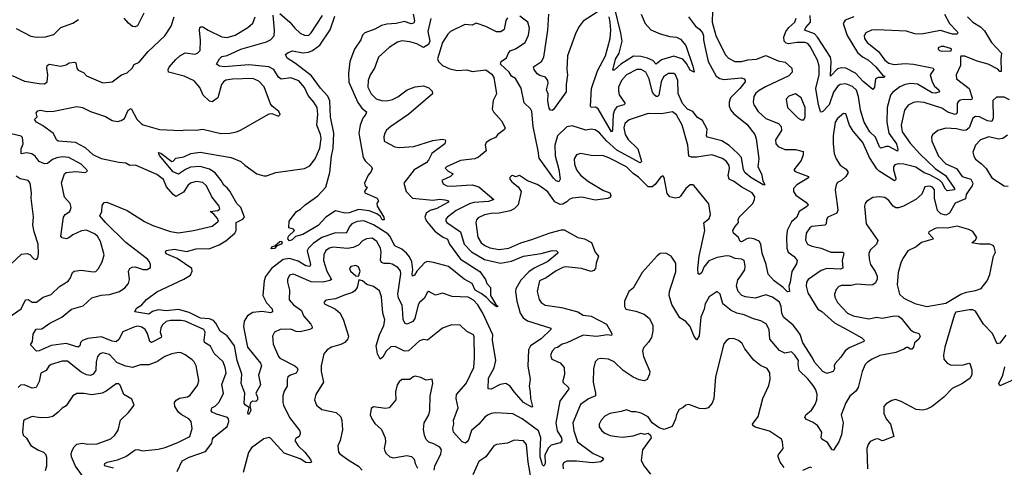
# Model space of a CAD drawing. Extents: x 1954683 to 2060285, y 904798 to 1016299.
# Tile 318 of 472: x 1986162 to 1993437, y 987267 to 990573. Entities that reach past the tile are written whole.
import ezdxf

# ---------------------------------------------------------------- set-up
doc = ezdxf.new("R2010")
doc.units = 0

msp = doc.modelspace()

# ---------------------------------------------------------------- linework, layer by layer
at = {"layer": '0CON10XD'}
for points in [[(1987078.7, 990621.3), (1987031.5, 990528.5), (1987015, 990521.1), (1986995, 990522.5), (1986965, 990546.4), (1986934.1, 990584.1)], [(1988085, 990618.8), (1988158.5, 990555), (1988195, 990510), (1988235, 990474.5), (1988265, 990457.5), (1988295, 990455.6), (1988316.2, 990475), (1988399.4, 990605)], [(1991281.1, 990638.9), (1991278.8, 990555), (1991305.2, 990455.2), (1991374.6, 990315), (1991398.7, 990288.7), (1991445, 990265.3), (1991494, 990264), (1991542.8, 990277.2), (1991605, 990281.2), (1991675, 990308.7), (1991765, 990268.9), (1991818.6, 990258.6), (1991867.9, 990215), (1991870.4, 990185), (1991845, 990157.5), (1991672.8, 990077.2), (1991625, 990050.7), (1991600.4, 990029.6), (1991586.2, 990005), (1991582.1, 989965), (1991587.3, 989945), (1991618.2, 989895), (1991675, 989843.1), (1991767.4, 989807.4), (1991789.1, 989785), (1991790, 989755), (1991746.2, 989685), (1991749.1, 989655), (1991766.9, 989636.9), (1991815, 989613.6), (1991895, 989614.6), (1991949.7, 989599.7), (1991950.5, 989575), (1991937.1, 989532.9), (1991882, 989465), (1991892, 989452), (1991990, 989415), (1991990, 989405), (1991905, 989352.9), (1991879.5, 989325), (1991879.1, 989305), (1991896.3, 989276.3), (1991970, 989225), (1991987.5, 989205), (1991983.8, 989195), (1991921.9, 989155), (1991904.2, 989115), (1991865, 989080), (1991832.5, 989015), (1991826.5, 988965), (1991830.4, 988885), (1991840.6, 988855), (1991883.5, 988823.5), (1991906.8, 988793.2), (1991900.8, 988769.2), (1991867.4, 988712.6), (1991855.3, 988635), (1991844.5, 988605), (1991849.2, 988565), (1991835, 988562.5), (1991803.8, 988593.8), (1991736.2, 988645), (1991692.1, 988692.1), (1991678.4, 988765), (1991649, 988849), (1991638.5, 988915), (1991626.9, 988936.9), (1991585.4, 988955.4), (1991555, 988959.2), (1991534.8, 988955.2), (1991495, 988931.7), (1991485, 988934.1), (1991473.7, 988963.7), (1991435.7, 988995), (1991431.2, 989015), (1991447.3, 989045), (1991474, 989075), (1991471.4, 989095), (1991477.3, 989115), (1991577.9, 989215), (1991591.8, 989245), (1991593.1, 989265), (1991575.2, 989295.2), (1991496.7, 989336.7), (1991435, 989381.4), (1991403.3, 989395), (1991397.7, 989422.3), (1991407.5, 989475), (1991404.5, 989495), (1991384.5, 989525), (1991355, 989548.5), (1991275.5, 989574.5), (1991165, 989557.3), (1991125, 989556.9), (1991106.2, 989565), (1991097.5, 989645), (1991056.9, 989795), (1991015, 989870.6), (1990985, 989892.1), (1990905, 989878.1), (1990805, 989880.4), (1990665, 989832.7), (1990633.3, 989805), (1990625.9, 989774.1), (1990635.8, 989725), (1990658.2, 989688.2), (1990728.1, 989618.1), (1990754.6, 989535), (1990755.4, 989524.6), (1990746.2, 989515), (1990575, 989608.8), (1990498, 989678), (1990445, 989738.4), (1990415, 989758.5), (1990385, 989764.6), (1990345, 989757.9), (1990245, 989788.9), (1990205, 989781.1), (1990136.1, 989715), (1990116.2, 989645), (1990118.1, 989568.1), (1990144.5, 989465.5), (1990154.2, 989395), (1990145.8, 989374.2), (1990125, 989382.2), (1990105, 989401.9), (1989999.4, 989549.4), (1989993.7, 989605), (1989954.7, 989785), (1989946.2, 989895), (1989935, 989915.7), (1989889.3, 989959.3), (1989866.4, 990066.4), (1989825, 990138), (1989796, 990156), (1989778, 990185), (1989713.8, 990245), (1989720, 990265), (1989759.5, 990290.5), (1989773.1, 990326.9), (1989786.3, 990343.7), (1989825, 990358.6), (1989896.3, 990403.7), (1989921.4, 990458.6), (1989929.3, 990509.3), (1989916, 990555), (1989858.3, 990598.3)], [(1990436.3, 990633.7), (1990325, 990561.3), (1990295, 990523.2), (1990270, 990475), (1990208.4, 990305), (1990204.4, 990205), (1990209.4, 990165), (1990199.3, 990095), (1990198.8, 990041.2), (1990105, 989908.8), (1990095, 989901.2), (1990085, 989903.8), (1990075, 989920), (1990065, 989970), (1990066.6, 990025), (1990055.5, 990055.5), (1990066.1, 990105), (1990064.5, 990125), (1990047.8, 990147.8), (1990005, 990160.8), (1989985, 990173.5), (1989963.8, 990205), (1989958.5, 990225), (1990017.3, 990265), (1990035.3, 990295), (1990064.7, 990495), (1990071.2, 990615)], [(1990752.7, 990615), (1990784.5, 990545), (1990825, 990497.8), (1990895, 990469.5), (1990965, 990448.5), (1991015, 990444.5), (1991045, 990429.4), (1991082.9, 990382.9), (1991135, 990230), (1991145, 990184.2), (1991115, 990200), (1991088.4, 990248.4), (1991062, 990282), (1990995, 990304.8), (1990905, 990275.8), (1990865, 990245.5), (1990841, 990271), (1990799.9, 990289.9), (1990751.3, 990301.3), (1990696.8, 990303.2), (1990604.4, 990245.6), (1990555, 990201.1), (1990545, 990200), (1990565, 990281.9), (1990591.9, 990325), (1990612.3, 990415), (1990604.2, 990474.2), (1990556.7, 990666.7)], [(1986105, 990160.8), (1986198.1, 990118.1), (1986305, 990102.2), (1986345, 990100), (1986364, 990115), (1986368.6, 990165), (1986361.9, 990215), (1986365.8, 990235), (1986380, 990245), (1986465, 990228.5), (1986505, 990239.5), (1986526.6, 990253.4), (1986568.9, 990258.9), (1986576.2, 990255), (1986583.1, 990215), (1986595, 990199.5), (1986633.6, 990183.6), (1986655, 990158.8), (1986776.4, 990106.4), (1986845, 990113.8), (1986914.3, 990165.7), (1986955, 990180), (1986994, 990215), (1987008, 990242), (1987045, 990260), (1987111.4, 990338.6), (1987235, 990453.8), (1987280, 990525), (1987303.3, 990595)], [(1986135, 990508.8), (1986245, 990451.4), (1986285, 990443.1), (1986353.2, 990446.8), (1986415, 990464.4), (1986465, 990514.3), (1986555, 990546.7), (1986596.2, 990575)], [(1987324.3, 987235), (1987362.9, 987315), (1987415, 987340.8), (1987535, 987382.1), (1987582.5, 987445), (1987586.5, 987475), (1987595, 987486.9), (1987695, 987568.8), (1987707.1, 987605), (1987705.7, 987625), (1987698, 987635), (1987615, 987658), (1987583.8, 987673.8), (1987575.5, 987685), (1987581.4, 987705), (1987605, 987717.3), (1987635, 987746.9), (1987668.2, 987815), (1987655, 987877.5), (1987686.2, 987965), (1987681.1, 988005), (1987665, 988046), (1987597.8, 988107.8), (1987570.4, 988160.4), (1987528.3, 988188.3), (1987523.9, 988205), (1987533.1, 988265), (1987522.5, 988285), (1987385, 988346.2), (1987355, 988351.6), (1987275, 988350.6), (1987245, 988343.6), (1987215, 988316.7), (1987205, 988294.2), (1987199.4, 988265), (1987210.5, 988235), (1987205.9, 988225), (1987135, 988187.5), (1987122.2, 988195), (1987106.5, 988255), (1987090, 988285), (1987065, 988302.7), (1987035, 988308.1), (1987005, 988301.2), (1986923.5, 988266.5), (1986895, 988210.8), (1986875, 988193.1), (1986845, 988198.5), (1986765, 988230.5), (1986665, 988217.5), (1986626.4, 988203.6), (1986611.9, 988188.1), (1986605, 988164.2), (1986595, 988152.9), (1986505, 988180.5), (1986395, 988167.3), (1986305, 988126.5), (1986285, 988125.3), (1986240.5, 988170.5), (1986257.5, 988195), (1986260.2, 988249.8), (1986283.3, 988286.7), (1986325, 988288.6), (1986385, 988331.9), (1986472.5, 988375), (1986545, 988435.6), (1986630.5, 988459.5), (1986695, 988519.2), (1986762.9, 988537.1), (1986825, 988543.1), (1986898.6, 988565), (1986937.7, 988592.3), (1986966.4, 988625), (1986973.6, 988655), (1986965.7, 988715), (1986975.5, 988734.5), (1986993.3, 988745), (1987015, 988747.8), (1987075, 988728.1), (1987102.7, 988727.3), (1987127.3, 988742.7), (1987127.5, 988765), (1987121.1, 988785), (1987105.5, 988805), (1986945, 988927.8), (1986795.3, 989075), (1986752.9, 989125), (1986767.9, 989155), (1986770, 989200), (1986785, 989222.9), (1986805, 989224.4), (1986955, 989164.6), (1987085, 989082.3), (1987145, 989053.9), (1987275, 989007.5), (1987335, 988998.8), (1987445, 989015.6), (1987585, 989047.5), (1987630.6, 989085), (1987622.2, 989105), (1987596.1, 989136.1), (1987570, 989155), (1987625.6, 989164.4), (1987640.6, 989175), (1987635.6, 989195), (1987580.5, 989265), (1987540.9, 989345), (1987515, 989370), (1987465, 989378.2), (1987425, 989366.2), (1987402.9, 989347.1), (1987371.3, 989298.7), (1987315, 989267.9), (1987295, 989281.2), (1987247.6, 989337.6), (1987225, 989391.5), (1987175, 989430), (1987017.4, 989497.4), (1986975, 989497.1), (1986945, 989513.4), (1986895, 989517.2), (1986765, 989544.3), (1986704.4, 989575), (1986646.8, 989626.8), (1986575, 989666.7), (1986445, 989675.7), (1986432.5, 989685), (1986411.8, 989731.8), (1986329.2, 989790.8), (1986285, 989816.7), (1986271.1, 989835), (1986290, 989855), (1986283.3, 989885), (1986295, 989900), (1986315, 989903.8), (1986365, 989895.7), (1986415, 989897.5), (1986585, 989931.4), (1986625, 989924.3), (1986685, 989894.4), (1986795, 989858.2), (1986845, 989827.3), (1986885, 989821.2), (1986911.7, 989828.3), (1986936.1, 989843.9), (1986964.4, 989905), (1986985, 989918.1), (1987027.2, 989837.2), (1987059.4, 989805), (1987075.3, 989795.3), (1987195, 989762.2), (1987355, 989754.4), (1987385, 989760), (1987465, 989757.8), (1987515.5, 989765.5), (1987647.6, 989732.4), (1987714.5, 989735.5), (1987762.5, 989745), (1987793.7, 989756.3), (1988005, 989877.5), (1988025, 989880), (1988075, 989860), (1988087, 989873), (1988077.5, 989895), (1988027.5, 989935), (1988015, 989952.5), (1987968.1, 990078.1), (1987929.5, 990119.5), (1987885, 990137.5), (1987735, 990134.1), (1987685, 990125.3), (1987666.5, 990115), (1987652, 990095), (1987625.4, 989994.6), (1987585, 989967.1), (1987565, 989970), (1987517.8, 990015), (1987492.6, 990072.6), (1987451.9, 990121.9), (1987376.1, 990156.1), (1987261.8, 990185), (1987259.3, 990205), (1987266.9, 990223.1), (1987315, 990280), (1987345, 990306.9), (1987385, 990328.5), (1987455, 990319.2), (1987475, 990325.6), (1987494.4, 990345), (1987498.7, 990418.7), (1987489.4, 990495), (1987493.1, 990515), (1987499.6, 990520.4), (1987515, 990521.2), (1987554.8, 990494.8), (1987655, 990447.3), (1987695, 990440.4), (1987755, 990459.5), (1987848, 990515), (1987885, 990548), (1987901.5, 990595)], [(1989199.2, 990580.8), (1989178.6, 990485), (1989191.3, 990415), (1989181.2, 990388.8), (1989145, 990368.4), (1989095, 990394.7), (1989045, 990409.6), (1988985, 990417.5), (1988953.4, 990406.6), (1988892.6, 990367.4), (1988813.3, 990295), (1988784.4, 990215), (1988751.5, 990165), (1988737.1, 990125), (1988734.7, 990075), (1988758.9, 990025), (1988795, 989988), (1988835.7, 989975.7), (1988875, 989973.8), (1988916.6, 989983.4), (1988956.8, 990003.2), (1989025, 990054.5), (1989085, 990077.3), (1989145, 990084.5), (1989185, 990069.2), (1989210, 990045), (1989211.2, 990025), (1989037.1, 989875), (1988904.3, 989785), (1988873.3, 989756.7), (1988858.6, 989735), (1988851.3, 989708.7), (1988854.4, 989675), (1988933.4, 989633.4), (1988965, 989628.9), (1989075, 989636.8), (1989215, 989681.4), (1989285, 989690.4), (1989304.4, 989684.4), (1989309.2, 989675), (1989302.9, 989655), (1989207.3, 989585), (1989182.4, 989535), (1989165, 989515.3), (1989075.6, 989465), (1989001.1, 989365), (1989016.5, 989305), (1989064.2, 989254.2), (1989215, 989240.4), (1989265, 989246.5), (1989302.7, 989242.7), (1989330, 989235), (1989330, 989225), (1989294, 989206), (1989245, 989178.8), (1989195, 989163.6), (1989166.2, 989145), (1989156, 989115), (1989167.2, 989085), (1989229.7, 989009.7), (1989285, 988968.9), (1989322, 988952), (1989336.9, 988915), (1989418.9, 988805), (1989561.9, 988711.9), (1989603.1, 988653.1), (1989614.6, 988624.6), (1989640, 988595), (1989640, 988535), (1989678.8, 988468.8), (1989696.1, 988453.9), (1989685, 988452.5), (1989645, 988483.8), (1989611.1, 988521.1), (1989571.3, 988551.3), (1989526.8, 988575), (1989504.1, 988624.1), (1989446.1, 988656.1), (1989331.1, 988751.1), (1989220.6, 988780.6), (1989175, 988786), (1989155, 988778.2), (1989095.2, 988714.8), (1989078.5, 988685), (1989065, 988679.4), (1989060.8, 988695), (1989066.8, 988725), (1989059.1, 988785), (1989041.6, 988821.6), (1989019.3, 988849.3), (1988985, 988879.1), (1988933.4, 988903.4), (1988896.9, 988975), (1988881.4, 988991.4), (1988776.9, 989056.9), (1988705, 989086.1), (1988655, 989082.4), (1988615, 989063.9), (1988601.3, 989048.7), (1988575, 988996.2), (1988495, 988999.3), (1988395, 988964), (1988330.9, 988919.1), (1988295, 988886.5), (1988285.4, 988865), (1988310.4, 988765), (1988305, 988750.6), (1988275, 988755.4), (1988220.5, 988790.5), (1988155, 988810.2), (1988109.5, 988800.5), (1988022.3, 988735), (1987979.1, 988675), (1987968.4, 988645), (1987959.2, 988535), (1987985, 988482.5), (1988026.7, 988436.7), (1988029.5, 988415), (1988015, 988407.9), (1987952.8, 988417.2), (1987885, 988410), (1987845.6, 988385), (1987819.2, 988345), (1987816.6, 988305), (1987844.7, 988155), (1987941.1, 988035), (1987947.3, 988015), (1987926.4, 987946.4), (1987940.8, 987875), (1987907.5, 987815), (1987919.6, 987785), (1987919.1, 987765), (1987906.6, 987753.4), (1987885, 987755.7), (1987866.7, 987745), (1987863, 987723), (1987870, 987685), (1987855, 987657.5), (1987847.5, 987667.5), (1987857.5, 987707.5), (1987830.8, 987725), (1987820.4, 987740.4), (1987825.3, 987815), (1987812.9, 987845), (1987799.2, 987885), (1987804.3, 987954.3), (1987769.7, 988055), (1987748.6, 988165), (1987695, 988236.7), (1987643, 988273), (1987612.2, 988332.2), (1987595, 988350.6), (1987565, 988363), (1987498.1, 988368.1), (1987415, 988410.1), (1987335, 988432.5), (1987245, 988422.8), (1987185, 988431), (1987142.6, 988417.4), (1987115, 988397.5), (1987013.3, 988415), (1987025, 988441.9), (1987063.9, 988466.1), (1987099.2, 988505), (1987175, 988562.9), (1987374.4, 988655.6), (1987425, 988686.2), (1987437.1, 988715), (1987432.5, 988735), (1987325, 988809.1), (1987245, 988844.4), (1987239.2, 988855), (1987245, 988868.8), (1987305, 988876.9), (1987395, 988861.5), (1987465, 988879.4), (1987566.4, 988883.6), (1987635, 988910), (1987685, 988939.1), (1987751.5, 988995), (1987761.1, 989015), (1987761.8, 989075), (1987810, 989100), (1987823.1, 989115), (1987796.9, 989185), (1987765, 989215.3), (1987715, 989305.4), (1987695, 989330.8), (1987669.9, 989349.9), (1987650.9, 989385), (1987605, 989442.5), (1987565, 989467.9), (1987495, 989489.4), (1987425, 989483.2), (1987387.3, 989467.3), (1987335, 989431.9), (1987295, 989448.9), (1987195, 989569.2), (1987188.3, 989591.7), (1987205, 989587.5), (1987285, 989526.7), (1987295, 989527.5), (1987315, 989551.2), (1987375, 989559.2), (1987427.5, 989585), (1987495, 989594.7), (1987725, 989556.1), (1987795, 989526.5), (1987825, 989498.1), (1987915, 989434), (1987965, 989420), (1987985, 989420), (1988055, 989443.3), (1988265, 989473.6), (1988305, 989494.4), (1988345, 989544.3), (1988380.3, 989625), (1988389.2, 989695), (1988385.3, 989725), (1988358.2, 989795), (1988364.7, 989875), (1988358.9, 989925), (1988334.6, 989965), (1988293.4, 990013.4), (1988265, 990072.7), (1988225, 990121.3), (1988165, 990142.7), (1988094.1, 990134.1), (1988075, 990149.5), (1988040.4, 990205), (1988003.8, 990225), (1987855, 990240), (1987674.2, 990224.2), (1987639.1, 990229.1), (1987616.7, 990245), (1987637.5, 990285), (1987655, 990301.4), (1987695, 990308.7), (1987795, 990354.3), (1987985, 990409.7), (1988015.2, 990424.8), (1988041.3, 990455), (1988043.4, 990495), (1988033.9, 990606.1)], [(1989068.6, 990615), (1989078.4, 990565), (1989073.3, 990546.7), (1989055, 990543.5), (1989005, 990559.5), (1988943.8, 990543.8), (1988875, 990540), (1988835, 990529.8), (1988785, 990502.4), (1988711.4, 990475), (1988695, 990458.6), (1988682.9, 990425), (1988635.4, 990355), (1988600.4, 990265), (1988590.8, 990175), (1988592.6, 990112.6), (1988660.9, 989960.9), (1988690.4, 989920.4), (1988723.2, 989893.2), (1988720.5, 989875), (1988698, 989845), (1988677.2, 989792.8), (1988667.5, 989735), (1988700, 989555), (1988715, 989531.2), (1988761.2, 989485), (1988766, 989475), (1988757.8, 989452.2), (1988736.5, 989423.5), (1988708.5, 989365), (1988713.5, 989343.5), (1988730, 989335), (1988710, 989305), (1988711.2, 989295), (1988803.3, 989255), (1988812.5, 989235), (1988800, 989215), (1988802.5, 989195), (1988852.5, 989115), (1988855.5, 989094.5), (1988840.6, 989095), (1988828.8, 989118.8), (1988799.8, 989139.8), (1988745, 989161.8), (1988665, 989170), (1988595, 989147.5), (1988565, 989144.2), (1988495, 989161.2), (1988423.8, 989115), (1988367.2, 989052.8), (1988255, 988987.1), (1988199.1, 988970.9), (1988175, 988946.5), (1988155, 988939.2), (1988144.1, 988954.1), (1988148.1, 988975), (1988192.5, 989015), (1988185, 989026.2), (1988150, 989035), (1988153.3, 989085), (1988206.7, 989155), (1988237.3, 989172.7), (1988270, 989205), (1988336.8, 989253.2), (1988365, 989272.9), (1988424.3, 989335), (1988452.5, 989445), (1988464.7, 989564.7), (1988478.6, 989625), (1988483, 989735), (1988458.9, 989855), (1988453.7, 989973.7), (1988438.8, 990008.8), (1988385, 990068.2), (1988317.3, 990157.3), (1988200.6, 990250.6), (1988137.9, 990287.9), (1988126.9, 990315), (1988145, 990331.1), (1988177.8, 990342.2), (1988255, 990328), (1988295, 990333.8), (1988325, 990346.6), (1988380.5, 990385), (1988455, 990496.9), (1988490.9, 990599.1)], [(1989765, 990586.7), (1989755, 990567.5), (1989740.6, 990499.4), (1989717.1, 990482.9), (1989684.1, 990484.1), (1989605, 990523.2), (1989535, 990547.1), (1989505, 990532.5), (1989452, 990538), (1989345, 990485.8), (1989325, 990465.8), (1989286.5, 990405), (1989249.5, 990285), (1989255.8, 990265), (1989285.8, 990235), (1989340.5, 990210.5), (1989395, 990198.9), (1989465, 990201.5), (1989505, 990191.1), (1989605, 990202.5), (1989649.7, 990169.7), (1989665.8, 990145), (1989683.8, 990025), (1989660.8, 989975), (1989652.1, 989912.1), (1989661.7, 989891.7), (1989720.6, 989825), (1989750, 989775), (1989745, 989762), (1989695.4, 989724.6), (1989678, 989702), (1989642.2, 989687.8), (1989609.4, 989665), (1989601.9, 989645), (1989608.1, 989605), (1989552.3, 989557.7), (1989525, 989545.3), (1989418.3, 989531.7), (1989315, 989485.6), (1989305, 989476.2), (1989327.5, 989455), (1989363.8, 989435), (1989345.7, 989415), (1989281.2, 989385), (1989290, 989360), (1989316.9, 989346.9), (1989355, 989342.4), (1989459.6, 989350.4)], [(1991104.3, 990595), (1991154.5, 990525), (1991185, 990502.9), (1991207, 990475), (1991215.2, 990455), (1991213.6, 990423.6), (1991225.3, 990375), (1991247.7, 990265), (1991308.1, 990155), (1991335, 990138.9), (1991365, 990130.7), (1991495, 990142.5), (1991515.5, 990135.5), (1991522.5, 990125), (1991521.4, 990115), (1991483.8, 990065), (1991412.9, 989995), (1991403.8, 989965), (1991403.2, 989935), (1991415.3, 989905.3), (1991437.6, 989877.6), (1991535, 989802.5), (1991594.3, 989725), (1991603.6, 989693.6), (1991624.2, 989545.8), (1991616.2, 989485), (1991643.8, 989435), (1991653.9, 989383.9), (1991668.1, 989355), (1991665, 989350), (1991655, 989353.8), (1991565, 989407.8), (1991521.6, 989441.6), (1991509.6, 989465), (1991495.2, 989555), (1991468.1, 989585), (1991404.9, 989644.9), (1991348.7, 989678.7), (1991243.2, 989705), (1991237.4, 989715), (1991241.6, 989765), (1991207.4, 989827.4), (1991169.6, 989849.6), (1991135, 989894), (1991095, 989913), (1991060.3, 989955), (1991027.9, 990027.9), (1991024.6, 990125), (1991007.8, 990165), (1990995, 990174.4), (1990955, 990174.6), (1990918.5, 990151.5), (1990900.8, 990115), (1990884.6, 990015.4), (1990875.3, 990004.7), (1990865, 990004.6), (1990845, 990023.3), (1990834, 990044), (1990813.8, 990135), (1990787.3, 990185), (1990755, 990204.7), (1990720.8, 990205), (1990646.4, 990165), (1990609.1, 990125), (1990586.7, 990075), (1990585.4, 990045), (1990592.2, 990017.8), (1990635.6, 989955), (1990625.8, 989944.2), (1990575, 989929.2), (1990556.8, 989905), (1990547.7, 989872.3), (1990542.5, 989757.5), (1990535, 989745.8), (1990436.9, 989915), (1990415.9, 989925.9), (1990385, 989924.6), (1990378.5, 989935), (1990388, 990065), (1990430.7, 990195), (1990489.8, 990305), (1990525.2, 990434.8), (1990529.6, 990495), (1990525.2, 990555), (1990517.9, 990595)], [(1993165.4, 990595), (1993205, 990555.5), (1993260.1, 990520.1), (1993291.2, 990491.2), (1993343.3, 990405), (1993415.6, 990325), (1993411.2, 990285), (1993415, 990190), (1993405, 990190.8), (1993388.1, 990208.1), (1993318.8, 990245), (1993237.7, 990267.7), (1993145, 990303.8), (1993117, 990303), (1993112.5, 990295), (1993114.2, 990234.2), (1993081.5, 990165), (1993083.1, 990135), (1993176.4, 990065), (1993199.6, 989995), (1993196.1, 989983.9), (1993185, 989980), (1993137, 989983), (1993112.1, 989977.9), (1993095, 989966.5), (1993089.2, 989955), (1993089.6, 989890.4), (1993085, 989877.5), (1993075, 989873.1), (1993020.1, 989890.1), (1992975, 989919.2), (1992845, 989961.8), (1992795, 989966.5), (1992765, 989962.2), (1992727.6, 989942.4), (1992699.1, 989905), (1992674.7, 989795), (1992683.6, 989745), (1992741.5, 989661.5), (1992813.1, 989583.1), (1992925.2, 989475), (1993001.5, 989421.5), (1993067.9, 989325), (1993069.2, 989315), (1993015, 989309.6), (1993002.2, 989322.2), (1992978, 989368), (1992957.8, 989387.8), (1992887.2, 989427.2), (1992845, 989441.7), (1992783.3, 989483.3), (1992694.1, 989505.9), (1992652, 989508), (1992628.3, 989501.7), (1992619.1, 989485), (1992618.2, 989465), (1992636.5, 989403.5), (1992635, 989392), (1992625, 989383.1), (1992512, 989455), (1992495, 989470.4), (1992441.1, 989555), (1992390.7, 989665), (1992320, 989750), (1992293.1, 989793.1), (1992267, 989877), (1992249.3, 989880.7), (1992205, 989842), (1992188.1, 989815), (1992173.1, 989715), (1992173.1, 989655), (1992180, 989585), (1992194.4, 989545), (1992225, 989498.6), (1992268.7, 989468.7), (1992282.7, 989445), (1992265, 989414.4), (1992235, 989386), (1992205, 989370), (1992193.9, 989353.9), (1992188, 989315), (1992201.2, 989208.8), (1992207.9, 989165), (1992199.4, 989145), (1992133.1, 989115), (1992123.9, 989096.1), (1992120, 989065), (1992110, 989055), (1992015.7, 989044.3), (1992000, 989035), (1991973.6, 988995), (1991968.2, 988945), (1991982.9, 988915), (1992015, 988900), (1992084.3, 988884.3), (1992155.8, 988855.8), (1992245.4, 988855.4), (1992250.5, 988845), (1992240, 988795), (1992243.6, 988736.4), (1992225, 988729.6), (1992125.2, 988734.8), (1992085, 988719.1), (1991986.7, 988655), (1991976.4, 988635), (1991972.5, 988605), (1991986.1, 988555), (1992060.4, 988435), (1992088.5, 988418.5), (1992182.9, 988332.9), (1992277.9, 988282.1), (1992385, 988222.2), (1992400.6, 988205), (1992400, 988195), (1992291.6, 988148.4), (1992262, 988128), (1992229.4, 988080.6), (1992186.5, 988033.5), (1992180, 988015), (1992182.9, 987995), (1992172.1, 987975), (1992125, 987959.2), (1992095, 987973.1), (1992035, 988042), (1992020.4, 988075), (1991949.4, 988185), (1991928.1, 988248.1), (1991912.4, 988272.4), (1991877.1, 988317.1), (1991804.7, 988374.7), (1991794.2, 988404.2), (1991789.2, 988455), (1991775, 988486.4), (1991725, 988523.8), (1991675, 988541.5), (1991595, 988515.3), (1991525, 988526.4), (1991496.7, 988536.7), (1991470.4, 988565), (1991457.7, 988605), (1991468.2, 988651.8), (1991485, 988672.9)], [(1992995, 990614.3), (1993032.1, 990545), (1993088.9, 990485), (1993094.2, 990475), (1993090, 990465), (1993055, 990466.1), (1992965, 990492.3), (1992825, 990465.2), (1992775, 990468.3), (1992715, 990488.9), (1992495, 990499.2), (1992455, 990494.6), (1992415, 990476.9), (1992402.5, 990455), (1992403.8, 990435), (1992424.5, 990405), (1992507.8, 990337.8), (1992555.3, 990275), (1992585, 990251.6), (1992622.8, 990242.8), (1992705, 990249.7), (1992765, 990244.8), (1992889.9, 990220.1), (1992912.5, 990215), (1992916.4, 990205), (1992889.6, 990165), (1992902.9, 990115), (1992921.4, 990081.4), (1992954.4, 990055), (1992959.4, 990045), (1992952.7, 990037.3), (1992925, 990030.8), (1992905, 990033.2), (1992796, 990096), (1992747.6, 990102.4), (1992705, 990093.5), (1992665, 990076.7), (1992610, 990035), (1992596.8, 990015), (1992571.6, 989925), (1992567.9, 989815), (1992583.2, 989735), (1992639.6, 989655), (1992650, 989615), (1992647.8, 989602.2), (1992585, 989636.9), (1992565, 989636.8), (1992525, 989623.1), (1992515, 989634), (1992485.8, 989705), (1992443.3, 989745), (1992400.7, 989815), (1992373.5, 989903.5), (1992360.9, 990005), (1992345, 990051.5), (1992315, 990079.7), (1992265, 990098.6), (1992225.2, 990094.8), (1992205, 990079.6), (1992175, 990038.8), (1992141.9, 989945), (1992095, 989894.4), (1992085, 989890), (1992079.2, 989895), (1992065, 989943.8), (1992045.2, 990065), (1992070.2, 990165), (1992068.6, 990228.6), (1992055.7, 990275), (1992003.2, 990375), (1991985, 990396.9), (1991964, 990404), (1991905, 990405.2), (1991843.5, 990393.5), (1991825, 990399.7), (1991811.6, 990415), (1991808.3, 990445), (1991822.6, 990485), (1991844, 990516), (1991888.5, 990555), (1991898.9, 990585)], [(1992326.1, 990593.9), (1992260.5, 990569.5), (1992246.7, 990545), (1992276, 990456), (1992351.3, 990331.3), (1992388.7, 990298.7), (1992434.5, 990275), (1992487.8, 990225), (1992540.6, 990160.6), (1992553.3, 990155), (1992550, 990145), (1992504.3, 990145.7), (1992485, 990136.7), (1992478.7, 990075), (1992465, 990058.1), (1992395, 990116.9), (1992338.4, 990178.4), (1992265, 990214.1), (1992235, 990218.4), (1992205, 990210.9), (1992153.8, 990155), (1992157.5, 990267.5), (1992153.2, 990295), (1992056.6, 990445), (1992035, 990468.6), (1991961.9, 990495), (1991970, 990515), (1992005.3, 990555), (1992003.5, 990605)], [(1992975, 990340), (1993045, 990343.3), (1993047.5, 990355), (1993040.7, 990360.7), (1992990, 990375), (1992970, 990375), (1992947.5, 990365), (1992947.5, 990355), (1992957.5, 990345), (1992975, 990340)], [(1993475, 989982.1), (1993435, 990001.9), (1993379.1, 990000.9), (1993351.9, 989975), (1993354.6, 989845), (1993345, 989820.9), (1993312.9, 989825), (1993255, 989854.7), (1993223.3, 989856.7), (1993203.6, 989845), (1993177.2, 989775), (1993155, 989755.9), (1993134, 989754), (1993085, 989766.9), (1993005, 989772.7), (1992945, 989754.4), (1992906.6, 989723.4), (1992898.1, 989705), (1992901.9, 989675), (1992951.1, 989565), (1993005, 989509.3), (1993085, 989474.7), (1993125, 989414.6), (1993189.5, 989395), (1993203.8, 989365), (1993199.3, 989345), (1993185.9, 989325), (1993155, 989281.4), (1993150, 989250), (1993075, 989216.8), (1993032.7, 989145), (1993005, 989129.5), (1992968.3, 989138.3), (1992943.9, 989163.9), (1992920.4, 989255), (1992920.5, 989315), (1992905.8, 989335), (1992885, 989343.3), (1992850.6, 989339.4), (1992826.6, 989283.4), (1992783.8, 989245), (1992691.2, 989195), (1992655, 989182.5), (1992635, 989184.4), (1992615, 989195.6), (1992585, 989238), (1992555, 989258.8), (1992513.9, 989263.9), (1992465, 989260), (1992418.8, 989231.2), (1992408, 989215), (1992404.4, 989195), (1992416.9, 989065), (1992501.7, 988941.7), (1992492.9, 988915), (1992445, 988870), (1992435.6, 988845), (1992437.8, 988805), (1992448.2, 988765), (1992483.6, 988713.6), (1992498.1, 988678.1), (1992497.3, 988655), (1992482.7, 988627.3), (1992465.3, 988614.7), (1992445, 988611.2), (1992345, 988618.6), (1992305, 988609.1), (1992235, 988609.5), (1992215, 988602.5), (1992195, 988581.2), (1992181.4, 988545), (1992185, 988523.3), (1992204.3, 988485), (1992279.4, 988405), (1992320, 988385), (1992435.5, 988364.5), (1992495, 988376.2), (1992535, 988368.9), (1992625.4, 988384.6), (1992655, 988382.9), (1992675, 988368.9), (1992745, 988282.9), (1992765, 988267.9), (1992806, 988255), (1992816.4, 988235), (1992805.9, 988214.1), (1992773.3, 988185), (1992765, 988153.3), (1992755, 988139.2), (1992745, 988138), (1992725, 988151.2), (1992715, 988151.2), (1992695, 988138), (1992635, 988115.8), (1992516.4, 988093.6), (1992460, 988065), (1992425, 988044.4), (1992408.2, 988025), (1992387.3, 987975), (1992358.2, 987855), (1992340, 987830), (1992295, 987792.9), (1992265, 987743.8), (1992231.8, 987655), (1992246.9, 987595), (1992234.4, 987505.6), (1992215.6, 987455), (1992175, 987393.8), (1992165, 987396.2), (1992129.7, 987449.7), (1992088.8, 987475), (1992084.3, 987485), (1992088.1, 987525), (1992055.8, 987575), (1992019.8, 987599.8), (1991975, 987620), (1991963.8, 987635), (1991971.2, 987655), (1992012.5, 987687.5), (1992040.6, 987729.4), (1992052.7, 987765), (1992055.3, 987805), (1992045, 987840), (1992025, 987870.5), (1991985, 987919.2), (1991920.9, 987980.9), (1991913.1, 988025), (1991915.4, 988055), (1991889.1, 988095), (1991865, 988120.6), (1991815, 988109.5), (1991775, 988129.5), (1991703.4, 988213.4), (1991699.5, 988285), (1991677.2, 988327.2), (1991639.1, 988349.1), (1991585, 988363.8), (1991515, 988393.8), (1991460, 988405), (1991420, 988425), (1991358.1, 988475), (1991336.9, 988545), (1991315, 988566.2), (1991256, 988525), (1991226.9, 988475), (1991218.9, 988435), (1991194.3, 988375), (1991181.7, 988238.3), (1991165, 988208.8), (1991145, 988233.3), (1991115, 988307.1), (1991085, 988344.4), (1991039.6, 988369.6), (1990979.7, 988469.7), (1990961.9, 988535), (1990963.1, 988565), (1990973.1, 988596.9), (1991010.2, 988709.8), (1991010, 988775), (1990975, 988826), (1990935, 988847.3), (1990895, 988846.9), (1990870.9, 988829.1), (1990760, 988705), (1990695, 988590), (1990662.5, 988565), (1990630.8, 988495), (1990630, 988455), (1990640, 988435), (1990715, 988420.8), (1990775, 988397.5), (1990816, 988365), (1990840.6, 988315), (1990841.1, 988275), (1990829.4, 988225), (1990808.9, 988191.1), (1990771.3, 988148.7), (1990764.2, 988125), (1990771.9, 988085), (1990817.1, 987975), (1990815.7, 987955), (1990798, 987915), (1990775, 987906), (1990738.3, 987911.7), (1990695, 987931.5), (1990621.5, 987981.5), (1990555, 988046.2), (1990513.6, 988066.4), (1990455, 988071.1), (1990433.8, 988065), (1990414.5, 988045.5), (1990402.2, 987995), (1990398.9, 987895), (1990416.9, 987813.1), (1990415.8, 987795), (1990365, 987771.5), (1990305, 987731.5), (1990248.9, 987595), (1990257.3, 987535), (1990283.3, 987455), (1990399.6, 987369.6), (1990465, 987340), (1990475, 987324.2), (1990455, 987307.7), (1990395, 987299.3), (1990275, 987312.8), (1990205, 987311.5), (1990180.9, 987299.1), (1990174.2, 987285), (1990177.8, 987255)], [(1991955, 989833.8), (1991965.6, 989855), (1991964.5, 989925), (1991937, 989997), (1991895, 990026), (1991845, 990009.2), (1991826, 989985), (1991835.8, 989925), (1991915, 989845.8), (1991935, 989833.8), (1991955, 989833.8)], [(1986045, 988347.5), (1986173.4, 988436.6), (1986205, 988504.4), (1986225, 988506.9), (1986255, 988487.5), (1986285, 988486.4), (1986335, 988522.5), (1986395, 988542.2), (1986455, 988601.1), (1986519.1, 988640.9), (1986538.1, 988665), (1986551.1, 988705), (1986564.6, 988715.4), (1986615, 988723.1), (1986705, 988709.4), (1986725, 988714), (1986744.5, 988735.5), (1986771.4, 988785), (1986785.8, 988835), (1986758.6, 988935), (1986735.6, 988975), (1986715, 988992.2), (1986655, 989018.4), (1986617.7, 989012.3), (1986555.6, 988985), (1986525, 988961.5), (1986505, 988954.5), (1986475, 988961.4), (1986465.6, 988975), (1986485.3, 989114.7), (1986497.2, 989132.8), (1986533.3, 989155), (1986542.9, 989185), (1986533.6, 989215), (1986492.9, 989262.9), (1986471.3, 989368.7), (1986494, 989435), (1986505, 989444), (1986575, 989452.5), (1986645.7, 989444.3), (1986663.3, 989455), (1986656.7, 989465), (1986615.8, 989505), (1986525, 989554.4), (1986475, 989561.1), (1986435, 989553.3), (1986405, 989541.2), (1986368.2, 989511.8), (1986345, 989508.6), (1986306.6, 989526.6), (1986275, 989565.4), (1986251.8, 989581.8), (1986215, 989590.5), (1986172.9, 989582.9), (1986172, 989618), (1986186.7, 989655), (1986183.4, 989703.4), (1986172.5, 989712.5), (1986099.6, 989729.6)], [(1993460.9, 989719.1), (1993425, 989694.5), (1993395, 989691.5), (1993322.4, 989707.6), (1993262, 989685), (1993224, 989645), (1993204.2, 989595), (1993211.4, 989565), (1993225, 989542), (1993268, 989508), (1993302.6, 989472.6), (1993346, 989405), (1993435, 989345.8), (1993465, 989344.4)], [(1991485, 988672.9), (1991520, 988725), (1991523.1, 988755), (1991515, 988793.3), (1991495, 988804.3), (1991448.3, 988808.3), (1991410, 988825), (1991385, 988828.7), (1991314.6, 988815.4), (1991255, 988791.4), (1991216.8, 988745), (1991201.1, 988705), (1991185, 988690), (1991176, 988696), (1991173.4, 988735), (1991181.8, 988825), (1991224.3, 989015), (1991216.8, 989073.2), (1991256, 989105), (1991266.2, 989135), (1991255, 989212.5), (1991146, 989345), (1991135, 989354), (1991115, 989352.5), (1991085, 989327.1), (1991045, 989269.2), (1991035, 989260.8), (1991004.2, 989254.2), (1990966.7, 989265), (1990945, 989290), (1990925, 989407.5), (1990915, 989420), (1990898.8, 989411.2), (1990857.1, 989355), (1990835, 989338.1), (1990805, 989337.5), (1990735, 989410.7), (1990695, 989437.5), (1990645, 989486.4), (1990515, 989553.8), (1990475, 989567.3), (1990385, 989570), (1990305, 989584.4), (1990275.5, 989574.5), (1990259.4, 989545), (1990260.9, 989505), (1990275, 989462.9), (1990306.5, 989425), (1990365, 989376.6), (1990475, 989311.5), (1990521.2, 989295), (1990530.8, 989275), (1990525, 989260), (1990508.6, 989251.4), (1990415, 989239.3), (1990315, 989261.9), (1990245, 989254.1), (1990221.9, 989245), (1990205, 989226.9), (1990175, 989209.2), (1990155, 989208.1), (1990116.4, 989226.4), (1990065, 989301.9), (1990017, 989337), (1989985.6, 989355.6), (1989915, 989382), (1989855, 989423.3), (1989825, 989413.3), (1989805, 989422.5), (1989795, 989420), (1989783, 989407), (1989783.3, 989395), (1989798, 989375), (1989845, 989337.5), (1989866, 989305), (1989844, 989205), (1989815.5, 989175), (1989785, 989160.7), (1989705, 989142.8), (1989645, 989140.9), (1989595, 989130.3), (1989550, 989110), (1989537.5, 989095), (1989532.1, 989075), (1989547.3, 988967.3), (1989572.7, 988925), (1989597.5, 988905), (1989635, 988887.4), (1989705, 988874.7), (1989775, 988886.4), (1989865, 988925.8), (1989945, 988948.2), (1990081.7, 988998.3), (1990165, 989021.5), (1990185, 989020.4), (1990284.7, 988964.7), (1990335, 988954.6), (1990387.2, 988927.2), (1990414.5, 988855), (1990437.8, 988825), (1990421.5, 988775), (1990416.5, 988735), (1990405, 988720.5), (1990385, 988712.3), (1990313.9, 988733.9), (1990195, 988747.3), (1990175, 988743.4), (1990125, 988716.9), (1990053.1, 988666.9), (1990002.2, 988645), (1989984.6, 988564.6), (1989999.5, 988505), (1990015, 988483.3), (1990045, 988463.1), (1990165, 988447.1), (1990285, 988415.4), (1990325, 988391.5), (1990385, 988383.8), (1990496.9, 988325), (1990537.5, 988255), (1990535, 988240), (1990504.4, 988244.4), (1990425, 988233.1), (1990325, 988242.2), (1990205, 988185.5), (1990170.8, 988175), (1990135, 988150.5), (1990115, 988146.7), (1990095, 988124.2), (1990084.6, 988095), (1990093.1, 988065), (1990155, 988037.5), (1990184.2, 988005), (1990187.6, 987952.4), (1990173.8, 987905), (1990175.8, 987895), (1990215.7, 987855), (1990218.6, 987845), (1990151.8, 987755), (1990124.1, 987595.9), (1990133.3, 987535), (1990166, 987485), (1990168.4, 987461.6), (1990155, 987448.4), (1990090, 987430), (1990069.3, 987410.7), (1990042.2, 987357.8), (1990045.2, 987295), (1990035, 987274), (1990024.7, 987285), (1990007.8, 987345), (1990007.4, 987387.4), (1990011.7, 987485), (1989995, 987535.5), (1989875.6, 987625), (1989805, 987660.9), (1989680.6, 987669.4), (1989645, 987664.5), (1989617.7, 987652.3), (1989595, 987634.4), (1989555.4, 987585), (1989501.1, 987538.9), (1989475, 987461.2), (1989455, 987445.7), (1989430, 987455), (1989368.1, 987525), (1989361.4, 987555), (1989370, 987585), (1989366.7, 987615), (1989402.3, 987705), (1989386.9, 987775), (1989388.8, 987805), (1989460, 987885), (1989516.7, 988005), (1989523.2, 988075), (1989520.5, 988230.5), (1989514, 988245), (1989465, 988270), (1989417.4, 988317.4), (1989351.2, 988318.8), (1989286.8, 988293.2), (1989175, 988205.6), (1989145, 988209.4), (1989115, 988200.6), (1989035, 988127.5), (1989005, 988125.4), (1988935, 988157.8), (1988905, 988156.5), (1988868.9, 988125), (1988845, 988080), (1988825, 988066.2), (1988805, 988104), (1988796.3, 988165), (1988820.2, 988245), (1988851.5, 988315), (1988859.1, 988355), (1988846.2, 988405), (1988834.5, 988525), (1988819.4, 988569.4), (1988775, 988601.4), (1988726.7, 988616.7), (1988695, 988644), (1988667.5, 988652.5), (1988654.4, 988595), (1988638.9, 988571.1), (1988621.7, 988558.3), (1988555, 988536.2), (1988495, 988511.9), (1988425, 988500.8), (1988408, 988485), (1988415, 988474), (1988495.3, 988435.3), (1988528.6, 988405), (1988554.6, 988354.6), (1988592.1, 988235), (1988587.5, 988215), (1988565, 988189.5), (1988535, 988173.6), (1988465, 988154.3), (1988434.5, 988135.5), (1988409.4, 988105), (1988389.1, 988015), (1988390.5, 987975), (1988407.8, 987895), (1988349.4, 987805), (1988339.2, 987765), (1988356, 987725), (1988395, 987692.5), (1988500.8, 987670.8), (1988535, 987638.8), (1988542.5, 987612.5), (1988547.6, 987542.4), (1988530, 987465), (1988512.9, 987425), (1988518, 987378), (1988526.7, 987365), (1988595, 987315.6), (1988666.2, 987275), (1988691.2, 987245)], [(1986094, 988765), (1986175, 988840.8), (1986217, 988847), (1986237.3, 988837.3), (1986265, 988806.7), (1986285, 988801.2), (1986296.7, 988815), (1986300, 988845), (1986298.1, 988915), (1986269.2, 989005), (1986260, 989055), (1986264.4, 989115.6), (1986245.6, 989255), (1986249.2, 989295), (1986240, 989365), (1986224, 989385), (1986165, 989396.5), (1986135, 989418.1)], [(1989459.6, 989350.4), (1989505, 989353.1), (1989555, 989338.8), (1989665.7, 989245), (1989625, 989230.5), (1989518.1, 989221.9), (1989485, 989212.7), (1989387.5, 989162.5), (1989323.1, 989115), (1989311.4, 989098.6), (1989310.6, 989085), (1989317.5, 989075), (1989418.8, 989005), (1989445.2, 988915.2), (1989499.4, 988859.4), (1989595, 988801), (1989715, 988774.8), (1989795, 988789.7), (1989884.4, 988825.6), (1990015.3, 988844.7), (1990095, 988867.9), (1990128.8, 988865), (1990139.2, 988855), (1990134.5, 988845.5), (1990065, 988787.3), (1989962.5, 988737.5), (1989925, 988710), (1989865, 988648.5), (1989828.9, 988585), (1989825.3, 988565), (1989835.4, 988495), (1989860.8, 988405), (1989881.2, 988371.2), (1989915, 988349.6), (1990086.7, 988295), (1990086, 988285), (1990015.6, 988215), (1989936.9, 988165), (1989920.4, 988135), (1989915.4, 988014.6), (1989932.5, 987917.5), (1989925.6, 987865), (1989934.3, 987825), (1989935.4, 987775), (1989951.2, 987715), (1989945, 987710), (1989883.3, 987745), (1989814.8, 987824.8), (1989784.7, 987864.7), (1989755, 987886.5), (1989712.3, 987877.7), (1989645, 987844.2), (1989622.5, 987845), (1989626.9, 987925), (1989668.3, 988001.7), (1989678.8, 988055), (1989655.4, 988205), (1989656.7, 988245), (1989584.8, 988404.8), (1989545.9, 988465.9), (1989515, 988501.3), (1989475, 988522.5), (1989357.9, 988527.9), (1989285, 988553.1), (1989235, 988538), (1989185, 988566), (1989172.2, 988557.8), (1989153.1, 988516.9), (1989115.6, 988485), (1989105, 988467.1), (1989082.3, 988365), (1989066, 988344), (1989025, 988324.5), (1989009.5, 988329.5), (1988994.7, 988355), (1988993.7, 988405), (1988986.7, 988465), (1988961.6, 988515), (1988956.2, 988545), (1988977.9, 988695), (1988975, 988717.5), (1988955, 988743.3), (1988915, 988767.3), (1988895, 988773.1), (1988855, 988771.6), (1988835, 988779.5), (1988826.9, 988796.9), (1988833.5, 988855), (1988827.5, 988885), (1988800.8, 988935), (1988765, 988959.2), (1988724, 988955), (1988695, 988940.5), (1988665, 988908), (1988625, 988891.3), (1988583.2, 988883.2), (1988475, 988892), (1988451.4, 988885), (1988425, 988867.3), (1988408.5, 988835), (1988407.6, 988795), (1988430, 988715), (1988465.8, 988655), (1988453.1, 988646.9), (1988405, 988633.3), (1988315, 988637.4), (1988185, 988693.8), (1988154.3, 988685), (1988139.4, 988655), (1988139.4, 988635), (1988156.2, 988575), (1988153.2, 988503.2), (1988185, 988467.8), (1988244.7, 988424.7), (1988258.9, 988385), (1988313.3, 988325), (1988323.1, 988305), (1988322, 988295), (1988306.5, 988283.5), (1988235, 988267.8), (1988205, 988269.6), (1988165, 988288), (1988086.7, 988285), (1988044.6, 988265.4), (1988030, 988235), (1988035.7, 988175), (1988073.1, 988085), (1988085, 988072.8), (1988194.4, 988015), (1988211.5, 988001.5), (1988217.4, 987987.4), (1988205, 987961.4), (1988162.2, 987947.8), (1988142.5, 987935), (1988137.1, 987915), (1988138.1, 987865), (1988115, 987828.8), (1988106.5, 987795), (1988105.5, 987745), (1988111.1, 987725), (1988156.2, 987635), (1988230.8, 987535), (1988234, 987515), (1988228, 987495), (1988201.8, 987478.2), (1988195.6, 987465), (1988218.9, 987425), (1988267.8, 987377.8), (1988310.4, 987325), (1988316.7, 987305), (1988305, 987298.8), (1988275, 987303.1), (1988235, 987327.9), (1988115, 987371.1), (1988015, 987482.9), (1988005, 987487.5), (1987965, 987476.7), (1987875, 987410), (1987851.5, 987375), (1987812.3, 987227.7)], [(1992865, 988454.3), (1993005, 988478.8), (1993115, 988546), (1993158.8, 988561.2), (1993225, 988572.5), (1993265, 988588), (1993310.8, 988645), (1993329.3, 988690.7), (1993357.8, 988825), (1993372.5, 988855), (1993362, 988895), (1993355.4, 988905.4), (1993330, 988915), (1993255, 988915.2), (1993196, 988925), (1993225, 988946.1), (1993234.7, 988965), (1993205, 989008.9), (1993175, 989023.8), (1993088.9, 989048.9), (1993015, 989032.9), (1992945, 989034.4), (1992925, 989031.4), (1992878.8, 989005), (1992876.2, 988995), (1992906.9, 988965), (1992912.5, 988955), (1992908.8, 988951.2), (1992825, 988927.1), (1992785, 988896.2), (1992725, 988866), (1992692.7, 988817.3), (1992674, 988785), (1992652.2, 988705), (1992646.5, 988615), (1992661.9, 988545), (1992694.3, 988515), (1992775, 988476.4), (1992865, 988454.3)], [(1988020.7, 988880.7), (1988024.1, 988895.9), (1988048, 988902), (1988084.5, 988935.5), (1988095.8, 988935.8), (1988100, 988925), (1988094, 988915), (1988060, 988900), (1988045, 988883.8), (1988020.7, 988880.7)], [(1988665, 988677.5), (1988677.5, 988715), (1988665, 988746.7), (1988645, 988757.5), (1988609.7, 988750.3), (1988599.2, 988735), (1988606, 988715), (1988645, 988681.2), (1988665, 988677.5)], [(1993447.9, 988242.1), (1993405, 988184), (1993385, 988177.5), (1993350, 988255), (1993284.2, 988325), (1993225, 988420), (1993205, 988429.2), (1993178.8, 988428.8), (1993078.3, 988411.7), (1993068.8, 988395), (1992996.9, 988155), (1992987.1, 988095), (1992989.2, 988065), (1993014, 988035), (1993045, 988022.1), (1993135, 988024.3), (1993175, 988036.2), (1993183.6, 988033.6), (1993197.7, 987987.7), (1993198.3, 987951.7), (1993185, 987926.2), (1993127.5, 987885), (1993051.2, 987848.8), (1992991.2, 987785), (1992904.5, 987715.5), (1992864.4, 987695.6), (1992835, 987688.6), (1992785, 987694.4), (1992675, 987752), (1992633, 987767), (1992605, 987760), (1992565, 987736.2), (1992548, 987715), (1992547.5, 987665), (1992564.2, 987625), (1992596, 987585), (1992621.2, 987495), (1992545, 987464.3), (1992535, 987462.9), (1992505, 987477.8), (1992485, 987474.5), (1992445, 987456.7), (1992430, 987435), (1992422.2, 987405), (1992425.6, 987255)], [(1991811.2, 987265), (1991780, 987305), (1991766.1, 987343.9), (1991766.2, 987355), (1991802, 987405), (1991797.5, 987455), (1991790, 987475), (1991702.6, 987532.6), (1991595, 987562.9), (1991578.8, 987575), (1991576.7, 987585), (1991618, 987642), (1991654, 987776), (1991698.3, 987871.7), (1991707.1, 987915), (1991704.2, 987965), (1991685, 987996.2), (1991635, 988018.9), (1991586.9, 988056.9), (1991520.9, 988140.9), (1991500.5, 988180.5), (1991474, 988204), (1991435, 988218.8), (1991405, 988216), (1991385, 988203.3), (1991365, 988177.5), (1991304.3, 987935), (1991290.6, 987775), (1991279.3, 987740.7), (1991250, 987705), (1991225, 987698.5), (1991185, 987701.5), (1991105, 987730), (1991085, 987726.7), (1991065, 987707.5), (1991035, 987692.5), (1991015, 987656.7), (1991008.3, 987621.7), (1990982.7, 987567.3), (1990925, 987546.9), (1990887.8, 987557.8), (1990836.1, 987596.1), (1990805, 987638.8), (1990755, 987666.7), (1990715, 987677.5), (1990685, 987677.5), (1990645, 987691.4), (1990605, 987677.8), (1990523.3, 987665), (1990485, 987644.3), (1990457.5, 987615), (1990442.5, 987585), (1990444.4, 987565), (1990464.2, 987535), (1990485, 987517.5), (1990525, 987501.4), (1990575, 987492.9), (1990615, 987489.2), (1990695, 987498.8), (1990755, 987518.8), (1990775, 987512.5), (1990805, 987517.5), (1990823, 987503), (1990826.7, 987485), (1990763.8, 987395), (1990754.3, 987315.7), (1990775.6, 987275), (1990823.6, 987215)], [(1986855, 987259.6), (1986796.7, 987275), (1986788.8, 987285), (1986790, 987295), (1986807.5, 987305), (1986885, 987322.2), (1986945, 987345.5), (1987015, 987395.7), (1987035, 987398.6), (1987069.1, 987389.1), (1987185, 987400), (1987236.2, 987413.8), (1987330.5, 987449.5), (1987418.6, 987495), (1987436.8, 987553.2), (1987427.8, 987605), (1987411.4, 987625), (1987355.6, 987655.6), (1987334.8, 987674.8), (1987307.8, 987715), (1987304.6, 987745), (1987317, 987763), (1987342.5, 987777.5), (1987402.1, 987787.9), (1987421.7, 987798.3), (1987476.9, 987875), (1987486.6, 987906.6), (1987464.5, 988015), (1987450.6, 988045), (1987435, 988060), (1987385, 988096.2), (1987355, 988111.2), (1987335, 988113.8), (1987285, 988104.2), (1987235, 988085.5), (1987175, 988046.5), (1987115, 988023.5), (1987055, 988024.2), (1986995, 988004.5), (1986945, 988012.9), (1986915, 988026.3), (1986880.5, 988040.5), (1986825, 988099.1), (1986775, 988112.5), (1986754.6, 988105.4), (1986736.7, 988085), (1986726.2, 988045), (1986725.4, 987985), (1986705.8, 987954.2), (1986685, 987944.6), (1986655, 987950), (1986615, 987970.3), (1986515, 988050.5), (1986475, 988051.5), (1986394, 988025), (1986377.1, 988012.9), (1986357.8, 987982.2), (1986318.2, 987961.8), (1986305, 987900), (1986283.8, 987855), (1986255, 987850), (1986195, 987874.6), (1986167.4, 987872.6), (1986149.5, 987855)], [(1993505, 987913.3), (1993405, 987867.5), (1993396.2, 987885), (1993425, 987947.5), (1993442.1, 988007.9)], [(1989223.4, 987245), (1989228.7, 987275), (1989272.9, 987365), (1989278.9, 987395), (1989265.8, 987415), (1989220.8, 987440.8), (1989185, 987452.9), (1989165, 987472), (1989152.5, 987505), (1989146.5, 987545), (1989151.4, 987595), (1989184.3, 987655), (1989193.2, 987686.8), (1989195.6, 987795), (1989214, 987885), (1989208.3, 987918.3), (1989165, 987911.2), (1989125, 987929.2), (1989085, 987938.6), (1989068.8, 987935), (1989045, 987915.8), (1988985, 987914), (1988965, 987898), (1988951.9, 987875), (1988938.6, 987825), (1988941.2, 987765), (1988892.5, 987705), (1988865, 987700), (1988776.4, 987713.6), (1988759.3, 987700.7), (1988752, 987655), (1988762.5, 987625), (1988785, 987591.2), (1988835.8, 987545), (1988862.9, 987485), (1988864.2, 987454.2), (1988855.7, 987405), (1988858.6, 987385), (1988868.9, 987368.9), (1988896.2, 987345), (1988925, 987336.9), (1989022.7, 987352.7), (1989056.8, 987346.8), (1989075.6, 987325.6), (1989082.9, 987295), (1989100.9, 987260.9)], [(1986675.8, 987135.8), (1986575, 987274.5), (1986544, 987344), (1986542.1, 987365), (1986548.9, 987391.1), (1986563.1, 987416.9), (1986585, 987437.5), (1986625, 987444.7), (1986665, 987436.9), (1986735, 987440.9), (1986835, 987475.8), (1986865.7, 987505), (1986890.2, 987539.8), (1986907.5, 987615), (1986965, 987672.5), (1987006.7, 987725), (1986989.5, 987769.5), (1986930.8, 987805), (1986905, 987873.3), (1986895, 987883.8), (1986875, 987884), (1986800.9, 987829.1), (1986770, 987815), (1986695, 987802.1), (1986635, 987811.2), (1986585, 987811.4), (1986555, 987793.8), (1986505, 987720), (1986475, 987703.8), (1986447.1, 987672.9), (1986407.1, 987642.9), (1986375, 987634.7), (1986315, 987631.5), (1986255, 987642.2), (1986201.1, 987618.9), (1986190.9, 987609.1), (1986182.5, 987525), (1986187.1, 987505), (1986211.3, 987481.3), (1986245, 987428.1), (1986295, 987396.4), (1986338.3, 987378.3), (1986352.9, 987362.9), (1986360.9, 987340.9), (1986359.5, 987275), (1986348.8, 987241.2)], [(1989944.7, 987165), (1989919.7, 987305), (1989905.5, 987435), (1989885, 987461.1), (1989815, 987467.3), (1989765, 987445.5), (1989685, 987435.6), (1989665, 987425.6), (1989606.6, 987343.4), (1989555, 987310), (1989508.8, 987211.2)], [(1992015, 987262), (1992003.4, 987266.6), (1991946.9, 987243.1)]]:
    msp.add_lwpolyline(points, dxfattribs=at)

doc.saveas('drawing.dxf')
